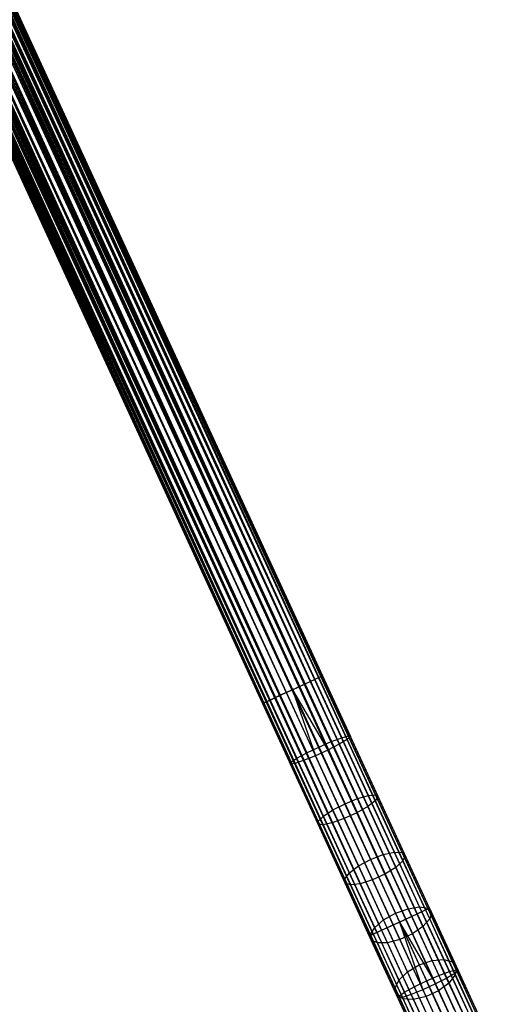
# Model space of a CAD drawing. Extents: x -189 to 189, y -189 to 189.
# Tile 329 of 591: x 59 to 73, y -156 to -126. Entities that reach past the tile are written whole.
import ezdxf

# ---------------------------------------------------------------- set-up
doc = ezdxf.new("R2010")
doc.units = 0
doc.header["$LTSCALE"] = 25.4
doc.layers.get('0').update_dxf_attribs({"linetype": 'CONTINUOUS'})

# ---------------------------------------------------------------- blocks, each defined once
blk = doc.blocks.new('CAMELEON-KENAI-C-12244_STL')
at = {"color": 0}
for p, q in [((18.636, -39.037, -8.691), (70.982, -152.814, -8.691)), ((18.636, -39.037, -8.691), (70.982, -152.814, -8.691)), ((18.636, -39.037, -8.691), (70.637, -152.973, -8.522)), ((18.636, -39.037, -8.691), (70.637, -152.973, -8.522)), ((71.124, -152.749, -10.169), (18.636, -39.037, -10.309)), ((71.124, -152.749, -10.169), (18.636, -39.037, -10.309)), ((70.818, -152.89, -10.414), (18.636, -39.037, -10.309)), ((70.818, -152.89, -10.414), (18.636, -39.037, -10.309)), ((18.778, -38.972, -8.831), (71.235, -152.698, -9)), ((18.778, -38.972, -8.831), (71.235, -152.698, -9)), ((18.778, -38.972, -8.831), (70.982, -152.814, -8.691)), ((18.778, -38.972, -8.831), (70.982, -152.814, -8.691)), ((71.312, -152.663, -9.809), (18.778, -38.972, -10.169)), ((71.312, -152.663, -9.809), (18.778, -38.972, -10.169)), ((71.124, -152.749, -10.169), (18.778, -38.972, -10.169)), ((71.124, -152.749, -10.169), (18.778, -38.972, -10.169)), ((18.889, -38.92, -9), (71.235, -152.698, -9)), ((18.889, -38.92, -9), (71.235, -152.698, -9)), ((71.312, -152.663, -9.809), (18.889, -38.92, -10)), ((71.312, -152.663, -9.809), (18.889, -38.92, -10)), ((71.235, -152.698, -9), (18.966, -38.885, -9.191)), ((71.235, -152.698, -9), (18.966, -38.885, -9.191)), ((71.352, -152.644, -9.395), (18.966, -38.885, -9.809)), ((71.352, -152.644, -9.395), (18.966, -38.885, -9.809)), ((71.312, -152.663, -9.809), (18.966, -38.885, -9.809)), ((71.312, -152.663, -9.809), (18.966, -38.885, -9.809)), ((71.352, -152.644, -9.395), (19.006, -38.867, -9.395)), ((71.352, -152.644, -9.395), (19.006, -38.867, -9.605)), ((71.235, -152.698, -9), (19.006, -38.867, -9.395)), ((71.235, -152.698, -9), (19.006, -38.867, -9.395)), ((71.352, -152.644, -9.395), (19.006, -38.867, -9.395)), ((71.352, -152.644, -9.395), (19.006, -38.867, -9.605)), ((17.914, -39.369, -8.522), (70.26, -153.147, -8.522)), ((17.914, -39.369, -8.522), (70.26, -153.147, -8.522)), ((17.914, -39.369, -8.522), (69.914, -153.306, -8.691)), ((17.914, -39.369, -8.522), (69.914, -153.306, -8.691)), ((17.914, -39.369, -10.478), (70.448, -153.06, -10.5)), ((17.914, -39.369, -10.478), (70.448, -153.06, -10.5)), ((18.102, -39.282, -8.5), (70.448, -153.06, -8.5)), ((18.102, -39.282, -8.5), (70.448, -153.06, -8.5)), ((18.102, -39.282, -10.5), (70.448, -153.06, -10.5)), ((18.102, -39.282, -10.5), (70.448, -153.06, -10.5)), ((18.102, -39.282, -10.5), (70.818, -152.89, -10.414)), ((18.102, -39.282, -10.5), (70.818, -152.89, -10.414)), ((70.637, -152.973, -8.522), (18.291, -39.196, -8.522)), ((70.637, -152.973, -8.522), (18.291, -39.196, -8.522)), ((18.291, -39.196, -10.478), (70.818, -152.89, -10.414)), ((18.291, -39.196, -10.478), (70.818, -152.89, -10.414)), ((18.472, -39.112, -8.586), (70.637, -152.973, -8.522)), ((18.472, -39.112, -8.586), (70.637, -152.973, -8.522)), ((70.818, -152.89, -10.414), (18.472, -39.112, -10.414)), ((70.818, -152.89, -10.414), (18.472, -39.112, -10.414)), ((69.773, -153.371, -10.169), (17.238, -39.68, -9.809)), ((69.773, -153.371, -10.169), (17.238, -39.68, -9.809)), ((69.584, -153.458, -9.809), (17.238, -39.68, -9.809)), ((69.584, -153.458, -9.809), (17.238, -39.68, -9.809)), ((69.545, -153.476, -9.395), (17.238, -39.68, -9.191)), ((69.545, -153.476, -9.395), (17.238, -39.68, -9.191)), ((69.662, -153.422, -9), (17.238, -39.68, -9.191)), ((69.662, -153.422, -9), (17.238, -39.68, -9.191)), ((69.773, -153.371, -10.169), (17.316, -39.644, -10)), ((69.773, -153.371, -10.169), (17.316, -39.644, -10)), ((69.662, -153.422, -9), (17.316, -39.644, -9)), ((69.662, -153.422, -9), (17.316, -39.644, -9)), ((70.079, -153.23, -10.414), (17.427, -39.593, -10.169)), ((70.079, -153.23, -10.414), (17.427, -39.593, -10.169)), ((69.773, -153.371, -10.169), (17.427, -39.593, -10.169)), ((69.773, -153.371, -10.169), (17.427, -39.593, -10.169)), ((17.427, -39.593, -8.831), (69.662, -153.422, -9)), ((17.427, -39.593, -8.831), (69.662, -153.422, -9)), ((70.079, -153.23, -10.414), (17.568, -39.528, -10.309)), ((70.079, -153.23, -10.414), (17.568, -39.528, -10.309)), ((69.914, -153.306, -8.691), (17.568, -39.528, -8.691)), ((17.568, -39.528, -8.691), (69.662, -153.422, -9)), ((17.568, -39.528, -8.691), (69.662, -153.422, -9)), ((69.914, -153.306, -8.691), (17.568, -39.528, -8.691)), ((70.079, -153.23, -10.414), (17.733, -39.452, -10.414)), ((17.733, -39.452, -10.414), (70.448, -153.06, -10.5)), ((70.079, -153.23, -10.414), (17.733, -39.452, -10.414)), ((17.733, -39.452, -8.586), (69.914, -153.306, -8.691)), ((17.733, -39.452, -8.586), (69.914, -153.306, -8.691)), ((17.733, -39.452, -10.414), (70.448, -153.06, -10.5)), ((69.584, -153.458, -9.809), (17.199, -39.698, -9.605)), ((69.584, -153.458, -9.809), (17.199, -39.698, -9.395)), ((69.584, -153.458, -9.809), (17.199, -39.698, -9.605)), ((69.584, -153.458, -9.809), (17.199, -39.698, -9.395)), ((69.545, -153.476, -9.395), (17.199, -39.698, -9.395)), ((69.545, -153.476, -9.395), (17.199, -39.698, -9.395)), ((26.497, -56.555, -160.414), (67.422, -145.985, -160.478)), ((26.497, -56.555, -160.414), (67.422, -145.985, -160.478)), ((26.497, -56.555, -160.414), (67.768, -145.827, -160.309)), ((26.497, -56.555, -160.414), (67.768, -145.827, -160.309)), ((26.497, -56.555, -158.586), (67.603, -145.902, -158.586)), ((26.497, -56.555, -158.586), (67.603, -145.902, -158.586)), ((26.497, -56.555, -158.586), (67.234, -146.072, -158.5)), ((26.497, -56.555, -158.586), (67.234, -146.072, -158.5)), ((26.661, -56.479, -160.309), (67.768, -145.827, -160.309)), ((26.661, -56.479, -160.309), (67.768, -145.827, -160.309)), ((26.661, -56.479, -158.691), (67.603, -145.902, -158.586)), ((26.661, -56.479, -158.691), (67.603, -145.902, -158.586)), ((26.802, -56.414, -160.169), (67.768, -145.827, -160.309)), ((26.802, -56.414, -160.169), (67.768, -145.827, -160.309)), ((26.802, -56.414, -160.169), (68.02, -145.71, -160)), ((26.802, -56.414, -160.169), (68.02, -145.71, -160)), ((26.802, -56.414, -158.831), (67.909, -145.762, -158.831)), ((26.802, -56.414, -158.831), (67.909, -145.762, -158.831)), ((26.802, -56.414, -158.831), (67.603, -145.902, -158.586)), ((26.802, -56.414, -158.831), (67.603, -145.902, -158.586)), ((26.914, -56.363, -160), (68.02, -145.71, -160)), ((26.914, -56.363, -160), (68.02, -145.71, -160)), ((26.914, -56.363, -159), (67.909, -145.762, -158.831)), ((26.914, -56.363, -159), (67.909, -145.762, -158.831)), ((26.991, -56.327, -159.809), (68.02, -145.71, -160)), ((26.991, -56.327, -159.809), (68.02, -145.71, -160)), ((26.991, -56.327, -159.809), (68.137, -145.657, -159.605)), ((26.991, -56.327, -159.809), (68.137, -145.657, -159.605)), ((26.991, -56.327, -159.191), (68.098, -145.675, -159.191)), ((26.991, -56.327, -159.191), (68.098, -145.675, -159.191)), ((26.991, -56.327, -159.191), (67.909, -145.762, -158.831)), ((26.991, -56.327, -159.191), (67.909, -145.762, -158.831)), ((27.031, -56.309, -159.605), (68.137, -145.657, -159.605)), ((27.031, -56.309, -159.605), (68.137, -145.657, -159.605)), ((27.031, -56.309, -159.605), (68.098, -145.675, -159.191)), ((27.031, -56.309, -159.605), (68.098, -145.675, -159.191)), ((27.031, -56.309, -159.395), (68.098, -145.675, -159.191)), ((27.031, -56.309, -159.395), (68.098, -145.675, -159.191)), ((25.938, -56.812, -158.522), (66.864, -146.242, -158.586)), ((25.938, -56.812, -158.522), (66.864, -146.242, -158.586)), ((25.938, -56.812, -160.478), (67.045, -146.159, -160.478)), ((25.938, -56.812, -160.478), (67.045, -146.159, -160.478)), ((67.234, -146.072, -158.5), (26.127, -56.725, -158.5)), ((26.127, -56.725, -158.5), (66.864, -146.242, -158.586)), ((26.127, -56.725, -158.5), (66.864, -146.242, -158.586)), ((26.127, -56.725, -160.5), (67.234, -146.072, -160.5)), ((26.127, -56.725, -160.5), (67.234, -146.072, -160.5)), ((67.234, -146.072, -158.5), (26.127, -56.725, -158.5)), ((26.316, -56.638, -160.478), (67.422, -145.985, -160.478)), ((26.316, -56.638, -160.478), (67.422, -145.985, -160.478)), ((26.316, -56.638, -158.522), (67.234, -146.072, -158.5)), ((26.316, -56.638, -158.522), (67.234, -146.072, -158.5)), ((25.224, -57.141, -159.395), (66.33, -146.488, -159.605)), ((25.224, -57.141, -159.395), (66.33, -146.488, -159.605)), ((25.224, -57.141, -159.605), (66.33, -146.488, -159.605)), ((25.224, -57.141, -159.605), (66.33, -146.488, -159.605)), ((25.263, -57.122, -159.191), (66.37, -146.47, -159.191)), ((25.263, -57.122, -159.191), (66.37, -146.47, -159.191)), ((25.263, -57.122, -159.191), (66.33, -146.488, -159.605)), ((25.263, -57.122, -159.191), (66.33, -146.488, -159.605)), ((25.263, -57.122, -159.809), (66.33, -146.488, -159.605)), ((25.263, -57.122, -159.809), (66.33, -146.488, -159.605)), ((25.263, -57.122, -159.809), (66.447, -146.434, -160)), ((25.263, -57.122, -159.809), (66.447, -146.434, -160)), ((25.34, -57.087, -159), (66.37, -146.47, -159.191)), ((25.34, -57.087, -159), (66.37, -146.47, -159.191)), ((25.34, -57.087, -160), (66.447, -146.434, -160)), ((25.34, -57.087, -160), (66.447, -146.434, -160)), ((25.452, -57.036, -158.831), (66.558, -146.383, -158.831)), ((25.452, -57.036, -158.831), (66.558, -146.383, -158.831)), ((25.452, -57.036, -158.831), (66.37, -146.47, -159.191)), ((25.452, -57.036, -158.831), (66.37, -146.47, -159.191)), ((25.452, -57.036, -160.169), (66.447, -146.434, -160)), ((25.452, -57.036, -160.169), (66.447, -146.434, -160)), ((25.452, -57.036, -160.169), (66.7, -146.318, -160.309)), ((25.452, -57.036, -160.169), (66.7, -146.318, -160.309)), ((25.593, -56.971, -158.691), (66.558, -146.383, -158.831)), ((25.593, -56.971, -158.691), (66.558, -146.383, -158.831)), ((25.593, -56.971, -160.309), (66.7, -146.318, -160.309)), ((25.593, -56.971, -160.309), (66.7, -146.318, -160.309)), ((25.758, -56.895, -158.586), (66.864, -146.242, -158.586)), ((25.758, -56.895, -158.586), (66.864, -146.242, -158.586)), ((25.758, -56.895, -158.586), (66.558, -146.383, -158.831)), ((25.758, -56.895, -158.586), (66.558, -146.383, -158.831)), ((25.758, -56.895, -160.414), (66.7, -146.318, -160.309)), ((25.758, -56.895, -160.414), (66.7, -146.318, -160.309)), ((25.758, -56.895, -160.414), (67.045, -146.159, -160.478)), ((25.758, -56.895, -160.414), (67.045, -146.159, -160.478)), ((68.098, -145.675, -159.191), (67.909, -145.762, -158.831)), ((68.098, -145.675, -159.191), (67.909, -145.762, -158.831)), ((68.02, -145.71, -160), (68.137, -145.657, -159.605)), ((68.02, -145.71, -160), (68.137, -145.657, -159.605)), ((68.137, -145.657, -159.605), (68.098, -145.675, -159.191)), ((68.137, -145.657, -159.605), (68.098, -145.675, -159.191)), ((68.098, -145.675, -159.191), (68.92, -147.462, -159.092)), ((68.098, -145.675, -159.191), (68.92, -147.462, -159.092)), ((68.137, -145.657, -159.605), (68.976, -147.481, -159.504)), ((68.137, -145.657, -159.605), (68.976, -147.481, -159.504)), ((67.603, -145.902, -158.586), (67.234, -146.072, -158.5)), ((67.603, -145.902, -158.586), (67.234, -146.072, -158.5)), ((67.234, -146.072, -160.5), (67.422, -145.985, -160.478)), ((67.234, -146.072, -160.5), (67.422, -145.985, -160.478)), ((67.422, -145.985, -160.478), (67.768, -145.827, -160.309)), ((67.422, -145.985, -160.478), (67.768, -145.827, -160.309)), ((67.422, -145.985, -160.478), (68.298, -147.889, -160.373)), ((67.422, -145.985, -160.478), (68.298, -147.889, -160.373)), ((67.909, -145.762, -158.831), (67.603, -145.902, -158.586)), ((67.909, -145.762, -158.831), (67.603, -145.902, -158.586)), ((67.603, -145.902, -158.586), (68.4, -147.634, -158.491)), ((67.603, -145.902, -158.586), (68.4, -147.634, -158.491)), ((67.768, -145.827, -160.309), (68.02, -145.71, -160)), ((67.768, -145.827, -160.309), (68.02, -145.71, -160)), ((67.768, -145.827, -160.309), (68.636, -147.715, -160.205)), ((67.768, -145.827, -160.309), (68.636, -147.715, -160.205)), ((67.909, -145.762, -158.831), (68.716, -147.516, -158.734)), ((67.909, -145.762, -158.831), (68.716, -147.516, -158.734)), ((68.02, -145.71, -160), (68.876, -147.571, -159.897)), ((68.02, -145.71, -160), (68.876, -147.571, -159.897)), ((66.864, -146.242, -158.586), (66.558, -146.383, -158.831)), ((66.864, -146.242, -158.586), (66.558, -146.383, -158.831)), ((66.7, -146.318, -160.309), (67.045, -146.159, -160.478)), ((66.7, -146.318, -160.309), (67.045, -146.159, -160.478)), ((67.234, -146.072, -158.5), (66.864, -146.242, -158.586)), ((67.234, -146.072, -158.5), (66.864, -146.242, -158.586)), ((66.864, -146.242, -158.586), (67.661, -147.974, -158.491)), ((66.864, -146.242, -158.586), (67.661, -147.974, -158.491)), ((67.045, -146.159, -160.478), (67.234, -146.072, -160.5)), ((67.045, -146.159, -160.478), (67.234, -146.072, -160.5)), ((67.045, -146.159, -160.478), (67.921, -148.063, -160.373)), ((67.045, -146.159, -160.478), (67.921, -148.063, -160.373)), ((67.234, -146.072, -160.5), (67.921, -148.063, -160.373)), ((67.234, -146.072, -160.5), (67.921, -148.063, -160.373)), ((67.234, -146.072, -160.5), (68.298, -147.889, -160.373)), ((67.234, -146.072, -160.5), (68.298, -147.889, -160.373)), ((67.234, -146.072, -158.5), (68.027, -147.797, -158.405)), ((67.234, -146.072, -158.5), (68.027, -147.797, -158.405)), ((66.33, -146.488, -159.605), (66.447, -146.434, -160)), ((66.33, -146.488, -159.605), (66.447, -146.434, -160)), ((66.37, -146.47, -159.191), (66.33, -146.488, -159.605)), ((66.37, -146.47, -159.191), (66.33, -146.488, -159.605)), ((66.33, -146.488, -159.605), (67.169, -148.312, -159.504)), ((66.33, -146.488, -159.605), (67.169, -148.312, -159.504)), ((66.558, -146.383, -158.831), (66.37, -146.47, -159.191)), ((66.558, -146.383, -158.831), (66.37, -146.47, -159.191)), ((66.37, -146.47, -159.191), (67.192, -148.257, -159.092)), ((66.37, -146.47, -159.191), (67.192, -148.257, -159.092)), ((66.447, -146.434, -160), (66.7, -146.318, -160.309)), ((66.447, -146.434, -160), (66.7, -146.318, -160.309)), ((66.447, -146.434, -160), (67.303, -148.295, -159.897)), ((66.447, -146.434, -160), (67.303, -148.295, -159.897)), ((66.558, -146.383, -158.831), (67.366, -148.137, -158.734)), ((66.558, -146.383, -158.831), (67.366, -148.137, -158.734)), ((66.7, -146.318, -160.309), (67.568, -148.206, -160.205)), ((66.7, -146.318, -160.309), (67.568, -148.206, -160.205)), ((68.716, -147.516, -158.734), (68.92, -147.462, -159.092)), ((68.716, -147.516, -158.734), (68.92, -147.462, -159.092)), ((68.92, -147.462, -159.092), (68.976, -147.481, -159.504)), ((69.734, -149.231, -158.798), (68.92, -147.462, -159.092)), ((69.734, -149.231, -158.798), (68.92, -147.462, -159.092)), ((68.92, -147.462, -159.092), (68.976, -147.481, -159.504)), ((68.027, -147.797, -158.405), (68.4, -147.634, -158.491)), ((68.027, -147.797, -158.405), (68.4, -147.634, -158.491)), ((68.636, -147.715, -160.205), (68.298, -147.889, -160.373)), ((68.636, -147.715, -160.205), (68.298, -147.889, -160.373)), ((68.4, -147.634, -158.491), (68.716, -147.516, -158.734)), ((68.4, -147.634, -158.491), (68.716, -147.516, -158.734)), ((69.189, -149.349, -158.206), (68.4, -147.634, -158.491)), ((69.189, -149.349, -158.206), (68.4, -147.634, -158.491)), ((68.876, -147.571, -159.897), (68.636, -147.715, -160.205)), ((68.876, -147.571, -159.897), (68.636, -147.715, -160.205)), ((69.497, -149.585, -159.894), (68.636, -147.715, -160.205)), ((69.497, -149.585, -159.894), (68.636, -147.715, -160.205)), ((69.515, -149.253, -158.445), (68.716, -147.516, -158.734)), ((69.515, -149.253, -158.445), (68.716, -147.516, -158.734)), ((68.976, -147.481, -159.504), (68.876, -147.571, -159.897)), ((68.976, -147.481, -159.504), (68.876, -147.571, -159.897)), ((69.724, -149.413, -159.591), (68.876, -147.571, -159.897)), ((69.724, -149.413, -159.591), (68.876, -147.571, -159.897)), ((69.807, -149.287, -159.203), (68.976, -147.481, -159.504)), ((69.807, -149.287, -159.203), (68.976, -147.481, -159.504)), ((67.366, -148.137, -158.734), (67.661, -147.974, -158.491)), ((67.366, -148.137, -158.734), (67.661, -147.974, -158.491)), ((67.921, -148.063, -160.373), (67.568, -148.206, -160.205)), ((67.921, -148.063, -160.373), (67.568, -148.206, -160.205)), ((67.661, -147.974, -158.491), (68.027, -147.797, -158.405)), ((67.661, -147.974, -158.491), (68.027, -147.797, -158.405)), ((68.45, -149.689, -158.206), (67.661, -147.974, -158.491)), ((68.45, -149.689, -158.206), (67.661, -147.974, -158.491)), ((68.298, -147.889, -160.373), (67.921, -148.063, -160.373)), ((68.298, -147.889, -160.373), (67.921, -148.063, -160.373)), ((68.788, -149.948, -160.059), (67.921, -148.063, -160.373)), ((68.788, -149.948, -160.059), (67.921, -148.063, -160.373)), ((68.027, -147.797, -158.405), (68.812, -149.504, -158.121)), ((68.027, -147.797, -158.405), (68.812, -149.504, -158.121)), ((69.165, -149.774, -160.059), (68.298, -147.889, -160.373)), ((69.165, -149.774, -160.059), (68.298, -147.889, -160.373)), ((67.169, -148.312, -159.504), (67.192, -148.257, -159.092)), ((67.169, -148.312, -159.504), (67.192, -148.257, -159.092)), ((67.303, -148.295, -159.897), (67.169, -148.312, -159.504)), ((67.303, -148.295, -159.897), (67.169, -148.312, -159.504)), ((68.001, -150.119, -159.203), (67.169, -148.312, -159.504)), ((68.001, -150.119, -159.203), (67.169, -148.312, -159.504)), ((67.192, -148.257, -159.092), (67.366, -148.137, -158.734)), ((67.192, -148.257, -159.092), (67.366, -148.137, -158.734)), ((68.006, -150.026, -158.798), (67.192, -148.257, -159.092)), ((68.006, -150.026, -158.798), (67.192, -148.257, -159.092)), ((67.568, -148.206, -160.205), (67.303, -148.295, -159.897)), ((67.568, -148.206, -160.205), (67.303, -148.295, -159.897)), ((68.15, -150.137, -159.591), (67.303, -148.295, -159.897)), ((68.15, -150.137, -159.591), (67.303, -148.295, -159.897)), ((68.165, -149.874, -158.445), (67.366, -148.137, -158.734)), ((68.165, -149.874, -158.445), (67.366, -148.137, -158.734)), ((68.429, -150.076, -159.894), (67.568, -148.206, -160.205)), ((68.429, -150.076, -159.894), (67.568, -148.206, -160.205)), ((69.515, -149.253, -158.445), (69.734, -149.231, -158.798)), ((69.515, -149.253, -158.445), (69.734, -149.231, -158.798)), ((69.734, -149.231, -158.798), (69.807, -149.287, -159.203)), ((70.531, -150.965, -158.31), (69.734, -149.231, -158.798)), ((70.531, -150.965, -158.31), (69.734, -149.231, -158.798)), ((69.734, -149.231, -158.798), (69.807, -149.287, -159.203)), ((68.45, -149.689, -158.206), (68.812, -149.504, -158.121)), ((68.45, -149.689, -158.206), (68.812, -149.504, -158.121)), ((68.812, -149.504, -158.121), (69.189, -149.349, -158.206)), ((68.812, -149.504, -158.121), (69.189, -149.349, -158.206)), ((68.812, -149.504, -158.121), (69.582, -151.176, -157.65)), ((68.812, -149.504, -158.121), (69.582, -151.176, -157.65)), ((69.189, -149.349, -158.206), (69.515, -149.253, -158.445)), ((69.189, -149.349, -158.206), (69.515, -149.253, -158.445)), ((69.962, -151.03, -157.733), (69.189, -149.349, -158.206)), ((69.962, -151.03, -157.733), (69.189, -149.349, -158.206)), ((69.724, -149.413, -159.591), (69.497, -149.585, -159.894)), ((69.724, -149.413, -159.591), (69.497, -149.585, -159.894)), ((70.298, -150.955, -157.966), (69.515, -149.253, -158.445)), ((70.298, -150.955, -157.966), (69.515, -149.253, -158.445)), ((69.807, -149.287, -159.203), (69.724, -149.413, -159.591)), ((69.807, -149.287, -159.203), (69.724, -149.413, -159.591)), ((70.554, -151.217, -159.083), (69.724, -149.413, -159.591)), ((70.554, -151.217, -159.083), (69.724, -149.413, -159.591)), ((70.622, -151.057, -158.705), (69.807, -149.287, -159.203)), ((70.622, -151.057, -158.705), (69.807, -149.287, -159.203)), ((68.165, -149.874, -158.445), (68.45, -149.689, -158.206)), ((68.165, -149.874, -158.445), (68.45, -149.689, -158.206)), ((69.223, -151.37, -157.733), (68.45, -149.689, -158.206)), ((69.223, -151.37, -157.733), (68.45, -149.689, -158.206)), ((69.165, -149.774, -160.059), (68.788, -149.948, -160.059)), ((69.165, -149.774, -160.059), (68.788, -149.948, -160.059)), ((69.497, -149.585, -159.894), (69.165, -149.774, -160.059)), ((69.497, -149.585, -159.894), (69.165, -149.774, -160.059)), ((70.015, -151.621, -159.54), (69.165, -149.774, -160.059)), ((70.015, -151.621, -159.54), (69.165, -149.774, -160.059)), ((70.339, -151.417, -159.378), (69.497, -149.585, -159.894)), ((70.339, -151.417, -159.378), (69.497, -149.585, -159.894)), ((68.001, -150.119, -159.203), (68.006, -150.026, -158.798)), ((68.001, -150.119, -159.203), (68.006, -150.026, -158.798)), ((68.15, -150.137, -159.591), (68.001, -150.119, -159.203)), ((68.815, -151.889, -158.705), (68.001, -150.119, -159.203)), ((68.15, -150.137, -159.591), (68.001, -150.119, -159.203)), ((68.815, -151.889, -158.705), (68.001, -150.119, -159.203)), ((68.006, -150.026, -158.798), (68.165, -149.874, -158.445)), ((68.006, -150.026, -158.798), (68.165, -149.874, -158.445)), ((68.803, -151.76, -158.31), (68.006, -150.026, -158.798)), ((68.803, -151.76, -158.31), (68.006, -150.026, -158.798)), ((68.429, -150.076, -159.894), (68.15, -150.137, -159.591)), ((68.429, -150.076, -159.894), (68.15, -150.137, -159.591)), ((68.98, -151.941, -159.083), (68.15, -150.137, -159.591)), ((68.98, -151.941, -159.083), (68.15, -150.137, -159.591)), ((68.948, -151.576, -157.966), (68.165, -149.874, -158.445)), ((68.948, -151.576, -157.966), (68.165, -149.874, -158.445)), ((68.788, -149.948, -160.059), (68.429, -150.076, -159.894)), ((68.788, -149.948, -160.059), (68.429, -150.076, -159.894)), ((69.271, -151.908, -159.378), (68.429, -150.076, -159.894)), ((69.271, -151.908, -159.378), (68.429, -150.076, -159.894)), ((69.637, -151.795, -159.54), (68.788, -149.948, -160.059)), ((69.637, -151.795, -159.54), (68.788, -149.948, -160.059)), ((69.962, -151.03, -157.733), (70.298, -150.955, -157.966)), ((69.962, -151.03, -157.733), (70.298, -150.955, -157.966)), ((70.298, -150.955, -157.966), (70.531, -150.965, -158.31)), ((71.057, -152.605, -157.303), (70.298, -150.955, -157.966)), ((71.057, -152.605, -157.303), (70.298, -150.955, -157.966)), ((70.298, -150.955, -157.966), (70.531, -150.965, -158.31)), ((70.531, -150.965, -158.31), (70.622, -151.057, -158.705)), ((71.304, -152.645, -157.635), (70.531, -150.965, -158.31)), ((71.304, -152.645, -157.635), (70.531, -150.965, -158.31)), ((70.531, -150.965, -158.31), (70.622, -151.057, -158.705)), ((69.223, -151.37, -157.733), (69.582, -151.176, -157.65)), ((69.223, -151.37, -157.733), (69.582, -151.176, -157.65)), ((69.582, -151.176, -157.65), (69.962, -151.03, -157.733)), ((69.582, -151.176, -157.65), (69.962, -151.03, -157.733)), ((69.582, -151.176, -157.65), (70.328, -152.798, -156.998)), ((69.582, -151.176, -157.65), (70.328, -152.798, -156.998)), ((70.711, -152.659, -157.078), (69.962, -151.03, -157.733)), ((70.711, -152.659, -157.078), (69.962, -151.03, -157.733)), ((70.554, -151.217, -159.083), (70.339, -151.417, -159.378)), ((70.554, -151.217, -159.083), (70.339, -151.417, -159.378)), ((70.622, -151.057, -158.705), (70.554, -151.217, -159.083)), ((70.622, -151.057, -158.705), (70.554, -151.217, -159.083)), ((71.359, -152.967, -158.38), (70.554, -151.217, -159.083)), ((71.359, -152.967, -158.38), (70.554, -151.217, -159.083)), ((71.411, -152.773, -158.015), (70.622, -151.057, -158.705)), ((71.411, -152.773, -158.015), (70.622, -151.057, -158.705)), ((68.803, -151.76, -158.31), (68.948, -151.576, -157.966)), ((68.803, -151.76, -158.31), (68.948, -151.576, -157.966)), ((68.948, -151.576, -157.966), (69.223, -151.37, -157.733)), ((68.948, -151.576, -157.966), (69.223, -151.37, -157.733)), ((69.707, -153.226, -157.303), (68.948, -151.576, -157.966)), ((69.707, -153.226, -157.303), (68.948, -151.576, -157.966)), ((69.972, -152.999, -157.078), (69.223, -151.37, -157.733)), ((69.972, -152.999, -157.078), (69.223, -151.37, -157.733)), ((70.339, -151.417, -159.378), (70.015, -151.621, -159.54)), ((70.339, -151.417, -159.378), (70.015, -151.621, -159.54)), ((71.157, -153.193, -158.664), (70.339, -151.417, -159.378)), ((71.157, -153.193, -158.664), (70.339, -151.417, -159.378)), ((68.815, -151.889, -158.705), (68.803, -151.76, -158.31)), ((69.576, -153.44, -157.635), (68.803, -151.76, -158.31)), ((68.815, -151.889, -158.705), (68.803, -151.76, -158.31)), ((69.576, -153.44, -157.635), (68.803, -151.76, -158.31)), ((68.98, -151.941, -159.083), (68.815, -151.889, -158.705)), ((69.604, -153.605, -158.015), (68.815, -151.889, -158.705)), ((68.98, -151.941, -159.083), (68.815, -151.889, -158.705)), ((69.604, -153.605, -158.015), (68.815, -151.889, -158.705)), ((69.271, -151.908, -159.378), (68.98, -151.941, -159.083)), ((69.271, -151.908, -159.378), (68.98, -151.941, -159.083)), ((69.637, -151.795, -159.54), (69.271, -151.908, -159.378)), ((69.637, -151.795, -159.54), (69.271, -151.908, -159.378)), ((70.089, -153.684, -158.664), (69.271, -151.908, -159.378)), ((70.089, -153.684, -158.664), (69.271, -151.908, -159.378)), ((70.015, -151.621, -159.54), (69.637, -151.795, -159.54)), ((70.015, -151.621, -159.54), (69.637, -151.795, -159.54)), ((70.461, -153.585, -158.82), (69.637, -151.795, -159.54)), ((70.461, -153.585, -158.82), (69.637, -151.795, -159.54)), ((70.839, -153.411, -158.82), (70.015, -151.621, -159.54)), ((70.839, -153.411, -158.82), (70.015, -151.621, -159.54)), ((69.785, -153.691, -158.38), (68.98, -151.941, -159.083)), ((69.785, -153.691, -158.38), (68.98, -151.941, -159.083)), ((69.972, -152.999, -157.078), (70.328, -152.798, -156.998)), ((69.972, -152.999, -157.078), (70.328, -152.798, -156.998)), ((70.328, -152.798, -156.998), (70.711, -152.659, -157.078)), ((70.328, -152.798, -156.998), (70.711, -152.659, -157.078)), ((70.328, -152.798, -156.998), (71.043, -154.352, -156.171)), ((70.328, -152.798, -156.998), (71.043, -154.352, -156.171)), ((70.711, -152.659, -157.078), (71.057, -152.605, -157.303)), ((70.711, -152.659, -157.078), (71.057, -152.605, -157.303)), ((71.43, -154.22, -156.247), (70.711, -152.659, -157.078)), ((71.43, -154.22, -156.247), (70.711, -152.659, -157.078)), ((71.124, -152.749, -10.169), (70.818, -152.89, -10.414)), ((71.124, -152.749, -10.169), (70.818, -152.89, -10.414)), ((70.982, -152.814, -8.691), (71.235, -152.698, -9)), ((70.982, -152.814, -8.691), (71.235, -152.698, -9)), ((71.057, -152.605, -157.303), (71.304, -152.645, -157.635)), ((71.785, -154.186, -156.461), (71.057, -152.605, -157.303)), ((71.785, -154.186, -156.461), (71.057, -152.605, -157.303)), ((71.057, -152.605, -157.303), (71.304, -152.645, -157.635)), ((71.312, -152.663, -9.809), (71.124, -152.749, -10.169)), ((71.312, -152.663, -9.809), (71.124, -152.749, -10.169)), ((71.124, -152.749, -10.169), (71.951, -154.547, -10.271)), ((71.124, -152.749, -10.169), (71.951, -154.547, -10.271)), ((71.235, -152.698, -9), (71.352, -152.644, -9.395)), ((71.235, -152.698, -9), (71.352, -152.644, -9.395)), ((71.235, -152.698, -9), (72.112, -154.604, -9.108)), ((71.235, -152.698, -9), (72.112, -154.604, -9.108)), ((71.304, -152.645, -157.635), (71.411, -152.773, -158.015)), ((72.046, -154.256, -156.777), (71.304, -152.645, -157.635)), ((72.046, -154.256, -156.777), (71.304, -152.645, -157.635)), ((71.304, -152.645, -157.635), (71.411, -152.773, -158.015)), ((71.352, -152.644, -9.395), (71.312, -152.663, -9.809)), ((71.352, -152.644, -9.395), (71.312, -152.663, -9.809)), ((71.312, -152.663, -9.809), (72.155, -154.494, -9.912)), ((71.312, -152.663, -9.809), (72.155, -154.494, -9.912)), ((71.352, -152.644, -9.395), (72.212, -154.514, -9.501)), ((71.352, -152.644, -9.395), (72.212, -154.514, -9.501)), ((71.411, -152.773, -158.015), (71.359, -152.967, -158.38)), ((71.411, -152.773, -158.015), (71.359, -152.967, -158.38)), ((72.168, -154.418, -157.14), (71.411, -152.773, -158.015)), ((72.168, -154.418, -157.14), (71.411, -152.773, -158.015)), ((69.707, -153.226, -157.303), (69.972, -152.999, -157.078)), ((69.707, -153.226, -157.303), (69.972, -152.999, -157.078)), ((70.691, -154.56, -156.247), (69.972, -152.999, -157.078)), ((70.691, -154.56, -156.247), (69.972, -152.999, -157.078)), ((70.448, -153.06, -10.5), (70.079, -153.23, -10.414)), ((70.448, -153.06, -10.5), (70.079, -153.23, -10.414)), ((70.26, -153.147, -8.522), (70.448, -153.06, -8.5)), ((70.26, -153.147, -8.522), (70.448, -153.06, -8.5)), ((70.818, -152.89, -10.414), (70.448, -153.06, -10.5)), ((70.818, -152.89, -10.414), (70.448, -153.06, -10.5)), ((70.448, -153.06, -8.5), (70.637, -152.973, -8.522)), ((70.448, -153.06, -8.5), (70.637, -152.973, -8.522)), ((70.448, -153.06, -8.5), (71.535, -154.924, -8.632)), ((70.448, -153.06, -8.5), (71.535, -154.924, -8.632)), ((70.448, -153.06, -8.5), (71.157, -155.098, -8.632)), ((70.448, -153.06, -8.5), (71.157, -155.098, -8.632)), ((70.448, -153.06, -10.5), (71.261, -154.827, -10.6)), ((70.448, -153.06, -10.5), (71.261, -154.827, -10.6)), ((70.637, -152.973, -8.522), (70.982, -152.814, -8.691)), ((70.637, -152.973, -8.522), (70.982, -152.814, -8.691)), ((70.637, -152.973, -8.522), (71.535, -154.924, -8.632)), ((70.637, -152.973, -8.522), (71.535, -154.924, -8.632)), ((70.818, -152.89, -10.414), (71.635, -154.665, -10.514)), ((70.818, -152.89, -10.414), (71.635, -154.665, -10.514)), ((70.982, -152.814, -8.691), (71.873, -154.749, -8.8)), ((70.982, -152.814, -8.691), (71.873, -154.749, -8.8)), ((71.359, -152.967, -158.38), (71.157, -153.193, -158.664)), ((71.359, -152.967, -158.38), (71.157, -153.193, -158.664)), ((72.131, -154.644, -157.487), (71.359, -152.967, -158.38)), ((72.131, -154.644, -157.487), (71.359, -152.967, -158.38)), ((69.576, -153.44, -157.635), (69.707, -153.226, -157.303)), ((69.576, -153.44, -157.635), (69.707, -153.226, -157.303)), ((69.773, -153.371, -10.169), (69.584, -153.458, -9.809)), ((69.773, -153.371, -10.169), (69.584, -153.458, -9.809)), ((69.662, -153.422, -9), (69.914, -153.306, -8.691)), ((69.662, -153.422, -9), (69.914, -153.306, -8.691)), ((70.434, -154.807, -156.461), (69.707, -153.226, -157.303)), ((70.434, -154.807, -156.461), (69.707, -153.226, -157.303)), ((70.079, -153.23, -10.414), (69.773, -153.371, -10.169)), ((70.079, -153.23, -10.414), (69.773, -153.371, -10.169)), ((69.773, -153.371, -10.169), (70.6, -155.168, -10.271)), ((69.773, -153.371, -10.169), (70.6, -155.168, -10.271)), ((69.914, -153.306, -8.691), (70.26, -153.147, -8.522)), ((69.914, -153.306, -8.691), (70.26, -153.147, -8.522)), ((69.914, -153.306, -8.691), (70.805, -155.241, -8.8)), ((69.914, -153.306, -8.691), (70.805, -155.241, -8.8)), ((70.079, -153.23, -10.414), (70.895, -155.005, -10.514)), ((70.079, -153.23, -10.414), (70.895, -155.005, -10.514)), ((70.26, -153.147, -8.522), (71.157, -155.098, -8.632)), ((70.26, -153.147, -8.522), (71.157, -155.098, -8.632)), ((71.157, -153.193, -158.664), (70.839, -153.411, -158.82)), ((71.157, -153.193, -158.664), (70.839, -153.411, -158.82)), ((71.94, -154.895, -157.758), (71.157, -153.193, -158.664)), ((71.94, -154.895, -157.758), (71.157, -153.193, -158.664)), ((69.545, -153.476, -9.395), (69.662, -153.422, -9)), ((69.545, -153.476, -9.395), (69.662, -153.422, -9)), ((69.584, -153.458, -9.809), (69.545, -153.476, -9.395)), ((69.584, -153.458, -9.809), (69.545, -153.476, -9.395)), ((69.545, -153.476, -9.395), (70.405, -155.345, -9.501)), ((69.545, -153.476, -9.395), (70.405, -155.345, -9.501)), ((69.604, -153.605, -158.015), (69.576, -153.44, -157.635)), ((70.318, -155.051, -156.777), (69.576, -153.44, -157.635)), ((69.604, -153.605, -158.015), (69.576, -153.44, -157.635)), ((70.318, -155.051, -156.777), (69.576, -153.44, -157.635)), ((69.584, -153.458, -9.809), (70.427, -155.289, -9.912)), ((69.584, -153.458, -9.809), (70.427, -155.289, -9.912)), ((69.785, -153.691, -158.38), (69.604, -153.605, -158.015)), ((70.361, -155.25, -157.14), (69.604, -153.605, -158.015)), ((69.785, -153.691, -158.38), (69.604, -153.605, -158.015)), ((70.361, -155.25, -157.14), (69.604, -153.605, -158.015)), ((69.662, -153.422, -9), (70.539, -155.328, -9.108)), ((69.662, -153.422, -9), (70.539, -155.328, -9.108)), ((70.089, -153.684, -158.664), (69.785, -153.691, -158.38)), ((70.089, -153.684, -158.664), (69.785, -153.691, -158.38)), ((70.461, -153.585, -158.82), (70.089, -153.684, -158.664)), ((70.461, -153.585, -158.82), (70.089, -153.684, -158.664)), ((70.872, -155.387, -157.758), (70.089, -153.684, -158.664)), ((70.872, -155.387, -157.758), (70.089, -153.684, -158.664)), ((70.839, -153.411, -158.82), (70.461, -153.585, -158.82)), ((70.839, -153.411, -158.82), (70.461, -153.585, -158.82)), ((71.251, -155.301, -157.907), (70.461, -153.585, -158.82)), ((71.251, -155.301, -157.907), (70.461, -153.585, -158.82)), ((71.629, -155.128, -157.907), (70.839, -153.411, -158.82)), ((71.629, -155.128, -157.907), (70.839, -153.411, -158.82)), ((70.557, -155.368, -157.487), (69.785, -153.691, -158.38)), ((70.557, -155.368, -157.487), (69.785, -153.691, -158.38)), ((71.043, -154.352, -156.171), (71.43, -154.22, -156.247)), ((71.043, -154.352, -156.171), (71.43, -154.22, -156.247)), ((71.43, -154.22, -156.247), (71.785, -154.186, -156.461)), ((71.43, -154.22, -156.247), (71.785, -154.186, -156.461)), ((72.11, -155.698, -155.248), (71.43, -154.22, -156.247)), ((72.11, -155.698, -155.248), (71.43, -154.22, -156.247)), ((71.785, -154.186, -156.461), (72.046, -154.256, -156.777)), ((72.473, -155.683, -155.45), (71.785, -154.186, -156.461)), ((72.473, -155.683, -155.45), (71.785, -154.186, -156.461)), ((71.785, -154.186, -156.461), (72.046, -154.256, -156.777)), ((72.046, -154.256, -156.777), (72.168, -154.418, -157.14)), ((72.747, -155.781, -155.747), (72.046, -154.256, -156.777)), ((72.747, -155.781, -155.747), (72.046, -154.256, -156.777)), ((72.046, -154.256, -156.777), (72.168, -154.418, -157.14)), ((70.434, -154.807, -156.461), (70.691, -154.56, -156.247)), ((70.434, -154.807, -156.461), (70.691, -154.56, -156.247)), ((70.691, -154.56, -156.247), (71.043, -154.352, -156.171)), ((70.691, -154.56, -156.247), (71.043, -154.352, -156.171)), ((71.371, -156.038, -155.248), (70.691, -154.56, -156.247)), ((71.371, -156.038, -155.248), (70.691, -154.56, -156.247)), ((71.043, -154.352, -156.171), (71.72, -155.824, -155.177)), ((71.043, -154.352, -156.171), (71.72, -155.824, -155.177)), ((71.635, -154.665, -10.514), (71.951, -154.547, -10.271)), ((71.635, -154.665, -10.514), (71.951, -154.547, -10.271)), ((71.951, -154.547, -10.271), (72.155, -154.494, -9.912)), ((71.951, -154.547, -10.271), (72.155, -154.494, -9.912)), ((71.951, -154.547, -10.271), (72.769, -156.326, -10.574)), ((71.951, -154.547, -10.271), (72.769, -156.326, -10.574)), ((72.212, -154.514, -9.501), (72.112, -154.604, -9.108)), ((72.212, -154.514, -9.501), (72.112, -154.604, -9.108)), ((72.168, -154.418, -157.14), (72.131, -154.644, -157.487)), ((72.168, -154.418, -157.14), (72.131, -154.644, -157.487)), ((72.155, -154.494, -9.912), (72.988, -156.305, -10.222)), ((72.155, -154.494, -9.912), (72.988, -156.305, -10.222)), ((72.155, -154.494, -9.912), (72.212, -154.514, -9.501)), ((72.155, -154.494, -9.912), (72.212, -154.514, -9.501)), ((72.884, -155.975, -156.089), (72.168, -154.418, -157.14)), ((72.884, -155.975, -156.089), (72.168, -154.418, -157.14)), ((72.212, -154.514, -9.501), (73.063, -156.364, -9.817)), ((72.212, -154.514, -9.501), (73.063, -156.364, -9.817)), ((70.318, -155.051, -156.777), (70.434, -154.807, -156.461)), ((70.318, -155.051, -156.777), (70.434, -154.807, -156.461)), ((71.123, -156.304, -155.45), (70.434, -154.807, -156.461)), ((71.123, -156.304, -155.45), (70.434, -154.807, -156.461)), ((70.895, -155.005, -10.514), (71.261, -154.827, -10.6)), ((70.895, -155.005, -10.514), (71.261, -154.827, -10.6)), ((71.261, -154.827, -10.6), (71.635, -154.665, -10.514)), ((71.261, -154.827, -10.6), (71.635, -154.665, -10.514)), ((72.066, -156.575, -10.898), (71.261, -154.827, -10.6)), ((72.066, -156.575, -10.898), (71.261, -154.827, -10.6)), ((71.873, -154.749, -8.8), (71.535, -154.924, -8.632)), ((71.873, -154.749, -8.8), (71.535, -154.924, -8.632)), ((71.635, -154.665, -10.514), (72.442, -156.421, -10.814)), ((71.635, -154.665, -10.514), (72.442, -156.421, -10.814)), ((72.112, -154.604, -9.108), (71.873, -154.749, -8.8)), ((72.112, -154.604, -9.108), (71.873, -154.749, -8.8)), ((71.873, -154.749, -8.8), (72.754, -156.664, -9.127)), ((71.873, -154.749, -8.8), (72.754, -156.664, -9.127)), ((72.131, -154.644, -157.487), (71.94, -154.895, -157.758)), ((72.131, -154.644, -157.487), (71.94, -154.895, -157.758)), ((72.112, -154.604, -9.108), (72.98, -156.491, -9.43)), ((72.112, -154.604, -9.108), (72.98, -156.491, -9.43)), ((72.861, -156.232, -156.415), (72.131, -154.644, -157.487)), ((72.861, -156.232, -156.415), (72.131, -154.644, -157.487)), ((70.361, -155.25, -157.14), (70.318, -155.051, -156.777)), ((71.019, -156.576, -155.747), (70.318, -155.051, -156.777)), ((70.361, -155.25, -157.14), (70.318, -155.051, -156.777)), ((71.019, -156.576, -155.747), (70.318, -155.051, -156.777)), ((70.427, -155.289, -9.912), (70.6, -155.168, -10.271)), ((70.427, -155.289, -9.912), (70.6, -155.168, -10.271)), ((70.6, -155.168, -10.271), (70.895, -155.005, -10.514)), ((70.6, -155.168, -10.271), (70.895, -155.005, -10.514)), ((70.6, -155.168, -10.271), (71.419, -156.947, -10.574)), ((70.6, -155.168, -10.271), (71.419, -156.947, -10.574)), ((71.157, -155.098, -8.632), (70.805, -155.241, -8.8)), ((71.157, -155.098, -8.632), (70.805, -155.241, -8.8)), ((70.895, -155.005, -10.514), (71.703, -156.761, -10.814)), ((70.895, -155.005, -10.514), (71.703, -156.761, -10.814)), ((71.535, -154.924, -8.632), (71.157, -155.098, -8.632)), ((71.535, -154.924, -8.632), (71.157, -155.098, -8.632)), ((71.157, -155.098, -8.632), (72.045, -157.028, -8.961)), ((71.157, -155.098, -8.632), (72.045, -157.028, -8.961)), ((71.629, -155.128, -157.907), (71.251, -155.301, -157.907)), ((71.629, -155.128, -157.907), (71.251, -155.301, -157.907)), ((71.535, -154.924, -8.632), (72.423, -156.854, -8.961)), ((71.535, -154.924, -8.632), (72.423, -156.854, -8.961)), ((71.94, -154.895, -157.758), (71.629, -155.128, -157.907)), ((71.94, -154.895, -157.758), (71.629, -155.128, -157.907)), ((72.376, -156.752, -156.809), (71.629, -155.128, -157.907)), ((72.376, -156.752, -156.809), (71.629, -155.128, -157.907)), ((72.681, -156.507, -156.67), (71.94, -154.895, -157.758)), ((72.681, -156.507, -156.67), (71.94, -154.895, -157.758)), ((70.557, -155.368, -157.487), (70.361, -155.25, -157.14)), ((71.077, -156.807, -156.089), (70.361, -155.25, -157.14)), ((70.557, -155.368, -157.487), (70.361, -155.25, -157.14)), ((71.077, -156.807, -156.089), (70.361, -155.25, -157.14)), ((70.405, -155.345, -9.501), (70.427, -155.289, -9.912)), ((70.405, -155.345, -9.501), (70.427, -155.289, -9.912)), ((70.539, -155.328, -9.108), (70.405, -155.345, -9.501)), ((70.539, -155.328, -9.108), (70.405, -155.345, -9.501)), ((70.405, -155.345, -9.501), (71.256, -157.195, -9.817)), ((70.405, -155.345, -9.501), (71.256, -157.195, -9.817)), ((70.427, -155.289, -9.912), (71.26, -157.1, -10.222)), ((70.427, -155.289, -9.912), (71.26, -157.1, -10.222)), ((70.805, -155.241, -8.8), (70.539, -155.328, -9.108)), ((70.805, -155.241, -8.8), (70.539, -155.328, -9.108)), ((70.539, -155.328, -9.108), (71.407, -157.215, -9.43)), ((70.539, -155.328, -9.108), (71.407, -157.215, -9.43)), ((70.872, -155.387, -157.758), (70.557, -155.368, -157.487)), ((71.288, -156.956, -156.415), (70.557, -155.368, -157.487)), ((70.872, -155.387, -157.758), (70.557, -155.368, -157.487)), ((71.288, -156.956, -156.415), (70.557, -155.368, -157.487)), ((70.805, -155.241, -8.8), (71.686, -157.155, -9.127)), ((70.805, -155.241, -8.8), (71.686, -157.155, -9.127)), ((71.251, -155.301, -157.907), (70.872, -155.387, -157.758)), ((71.251, -155.301, -157.907), (70.872, -155.387, -157.758)), ((71.613, -156.998, -156.67), (70.872, -155.387, -157.758)), ((71.613, -156.998, -156.67), (70.872, -155.387, -157.758)), ((71.998, -156.926, -156.809), (71.251, -155.301, -157.907)), ((71.998, -156.926, -156.809), (71.251, -155.301, -157.907))]:
    blk.add_line(p, q, dxfattribs=at)

msp = doc.modelspace()

# ---------------------------------------------------------------- block references
at = {"color": 0}
msp.add_blockref('CAMELEON-KENAI-C-12244_STL', (0, 0), dxfattribs=at)

doc.saveas('drawing.dxf')
